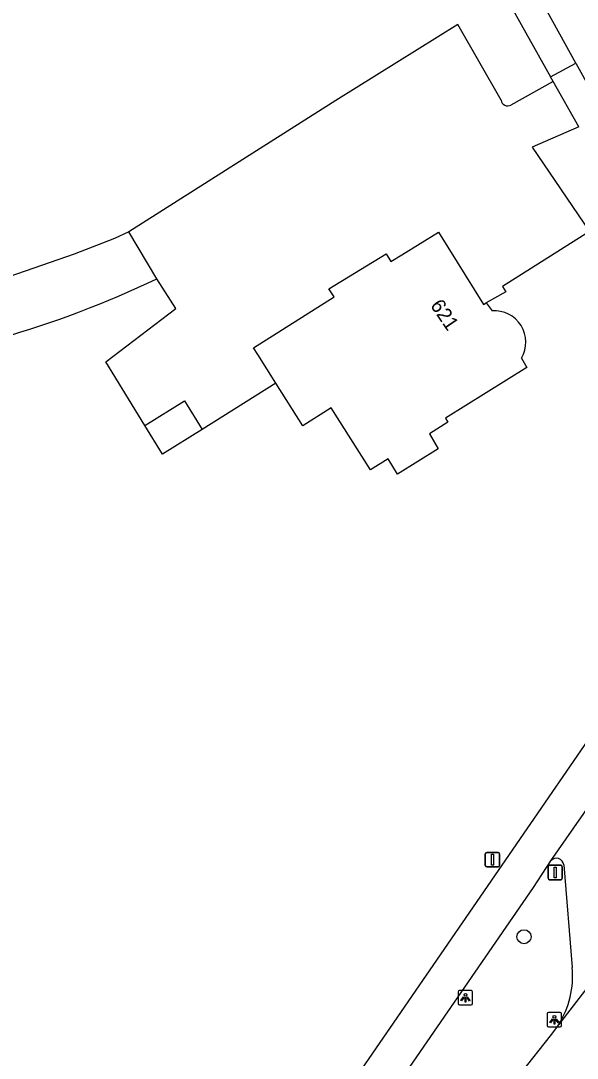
# Model space of a CAD drawing. Extents: x 158132 to 159658, y 385257 to 387209.
# Drawn here: x 159583.4 to 159622.2, y 385844.9 to 385917.2 of the extents above; entities that cross this region are included whole.
import ezdxf

# ---------------------------------------------------------------- set-up
doc = ezdxf.new("R2010")
doc.units = 0
for name, color, linetype in [('IMGEO_Boom', 7, 'Continuous'), ('IMGEO_Fietspad_gesloten', 7, 'Continuous'), ('IMGEO_Fietspad_open', 7, 'Continuous'), ('IMGEO_Groenvoorziening', 7, 'Continuous'), ('IMGEO_Lichtpunt', 7, 'Continuous'), ('IMGEO_Loofbos', 7, 'Continuous'), ('IMGEO_Pand', 7, 'Continuous'), ('IMGEO_Pand_nummerreeks', 7, 'Continuous'), ('IMGEO_Rijbaan_lokaal_gesloten', 7, 'Continuous'), ('IMGEO_Rijbaan_lokaal_open', 7, 'Continuous'), ('IMGEO_Verkeersbordpaal', 7, 'Continuous'), ('IMGEO_Voetpad_open', 7, 'Continuous')]:
    doc.layers.add(name, color=color, linetype=linetype)

msp = doc.modelspace()

# ---------------------------------------------------------------- linework, layer by layer
at = {"layer": 'IMGEO_Boom'}
msp.add_circle((159618.448, 385853.398), 0.489, dxfattribs=at)
at = {"layer": 'IMGEO_Fietspad_gesloten'}
for points in [[(159555.531, 385769.715), (159568.784, 385788.536), (159582.583, 385808.425), (159616.919, 385858.384), (159624.659, 385869.611)], [(159620.311, 385858.67), (159624.212, 385864.277)], [(159584.75, 385806.924), (159619.1, 385856.817), (159620.311, 385858.67)]]:
    msp.add_lwpolyline(points, dxfattribs=at)
at = {"layer": 'IMGEO_Fietspad_open'}
msp.add_lwpolyline([(159621.219, 385858.391), (159621.797, 385851.265)], dxfattribs=at)
for centre, radius, start, end in [((159620.706, 385858.34), 0.515, 5.72577, 140.11312), ((159615.56, 385850.633), 6.269, 327.46422, 5.7869)]:
    msp.add_arc(centre, radius, start, end, dxfattribs=at)
at = {"layer": 'IMGEO_Groenvoorziening'}
for points in [[(159616.852, 385911.629), (159613.839, 385916.903), (159605.352, 385911.616), (159590.954, 385902.461)], [(159620.472, 385912.931), (159617.535, 385911.29)]]:
    msp.add_lwpolyline(points, dxfattribs=at)
msp.add_arc((159617.307, 385911.688), 0.459, 187.37077, 299.83517, dxfattribs=at)
at = {"layer": 'IMGEO_Lichtpunt'}
for p, q in [((159613.875, 385849.549), (159613.875, 385848.742)), ((159613.875, 385849.549), (159613.875, 385848.742)), ((159614.777, 385849.644), (159613.969, 385849.644)), ((159614.777, 385849.644), (159613.969, 385849.644)), ((159614.871, 385848.742), (159614.871, 385849.549)), ((159614.871, 385848.742), (159614.871, 385849.549)), ((159613.969, 385848.648), (159614.777, 385848.648)), ((159613.969, 385848.648), (159614.777, 385848.648)), ((159620.064, 385848.022), (159620.064, 385847.215)), ((159620.064, 385848.022), (159620.064, 385847.215)), ((159620.966, 385848.117), (159620.158, 385848.117)), ((159620.966, 385848.117), (159620.158, 385848.117)), ((159621.06, 385847.215), (159621.06, 385848.022)), ((159621.06, 385847.215), (159621.06, 385848.022)), ((159620.158, 385847.121), (159620.966, 385847.121)), ((159620.158, 385847.121), (159620.966, 385847.121))]:
    msp.add_line(p, q, dxfattribs=at)
for points in [[(159614.249, 385849.213), (159614.288, 385849.185), (159614.1, 385848.923), (159614.062, 385848.95), (159614.249, 385849.213)], [(159614.351, 385849.165), (159614.398, 385849.165), (159614.398, 385848.843), (159614.351, 385848.843), (159614.351, 385849.165)], [(159614.461, 385849.185), (159614.499, 385849.212), (159614.686, 385848.95), (159614.647, 385848.922), (159614.461, 385849.185)], [(159620.438, 385847.686), (159620.477, 385847.658), (159620.289, 385847.396), (159620.251, 385847.423), (159620.438, 385847.686)], [(159620.54, 385847.638), (159620.587, 385847.638), (159620.587, 385847.316), (159620.54, 385847.316), (159620.54, 385847.638)], [(159620.65, 385847.658), (159620.688, 385847.685), (159620.875, 385847.423), (159620.836, 385847.395), (159620.65, 385847.658)]]:
    msp.add_lwpolyline(points, dxfattribs=at)
for centre in [(159614.374, 385849.347), (159620.563, 385847.82)]:
    msp.add_circle(centre, 0.0994, dxfattribs=at)
for centre, start, end in [((159613.969, 385849.549), 90, 180), ((159613.969, 385849.549), 90, 180), ((159614.777, 385849.549), 0, 90), ((159614.777, 385849.549), 0, 90), ((159613.969, 385848.742), 180, 270), ((159613.969, 385848.742), 180, 270), ((159614.777, 385848.742), 270, 0), ((159614.777, 385848.742), 270, 360), ((159620.158, 385848.022), 90, 180), ((159620.158, 385848.022), 90, 180), ((159620.966, 385848.022), 0, 90), ((159620.966, 385848.022), 0, 90), ((159620.158, 385847.215), 180, 270), ((159620.158, 385847.215), 180, 270), ((159620.966, 385847.215), 270, 0), ((159620.966, 385847.215), 270, 360)]:
    msp.add_arc(centre, 0.0946, start, end, dxfattribs=at)
at = {"layer": 'IMGEO_Loofbos'}
for points in [[(159622.254, 385909.762), (159619.025, 385908.359), (159622.996, 385902.496), (159616.941, 385898.665), (159617.182, 385898.284), (159615.822, 385897.526)], [(159592.069, 385888.986), (159589.363, 385893.417), (159594.223, 385897.133), (159592.911, 385899.202)], [(159601.194, 385891.921), (159596.068, 385888.712)]]:
    msp.add_lwpolyline(points, dxfattribs=at)
at = {"layer": 'IMGEO_Pand'}
for points in [[(159601.194, 385891.921), (159599.933, 385893.92), (159599.632, 385894.398), (159605.232, 385897.93), (159604.877, 385898.496), (159608.856, 385900.936), (159609.186, 385900.399), (159609.946, 385900.865), (159612.495, 385902.446), (159615.623, 385897.403), (159615.822, 385897.526)], [(159615.822, 385897.526), (159616.226, 385896.964)], [(159618.275, 385893.673), (159618.645, 385893.03), (159612.991, 385889.483), (159613.15, 385889.213), (159611.871, 385888.41), (159612.485, 385887.354), (159609.658, 385885.595), (159608.993, 385886.665), (159607.759, 385885.897), (159605.041, 385890.207), (159603.062, 385888.959), (159601.194, 385891.921)], [(159592.069, 385888.986), (159594.829, 385890.703), (159596.068, 385888.712)], [(159596.068, 385888.712), (159593.308, 385886.995), (159592.069, 385888.986)]]:
    msp.add_lwpolyline(points, dxfattribs=at)
msp.add_arc((159616.387, 385894.781), 2.189, 329.60395, 94.20943, dxfattribs=at)
at = {"layer": 'IMGEO_Rijbaan_lokaal_gesloten'}
for points in [[(159590.954, 385902.461), (159589.952, 385902.005), (159587.148, 385900.903), (159581.451, 385898.939)], [(159592.911, 385899.202), (159590.954, 385902.461)], [(159623.901, 385851.234), (159620.845, 385847.261)], [(159620.845, 385847.261), (159620.273, 385846.492), (159616.238, 385841.388), (159612.75, 385836.725), (159609.443, 385832.222), (159605.301, 385826.561), (159600.435, 385819.775), (159598.88, 385817.548)]]:
    msp.add_lwpolyline(points, dxfattribs=at)
msp.add_arc((159562.297, 385963.355), 71.083, 286.0683, 295.51031, dxfattribs=at)
at = {"layer": 'IMGEO_Rijbaan_lokaal_open'}
for points in [[(159622.049, 385914.2), (159614.277, 385928.306), (159607.486, 385940.665)], [(159622.049, 385914.2), (159624.06, 385910.558)]]:
    msp.add_lwpolyline(points, dxfattribs=at)
at = {"layer": 'IMGEO_Verkeersbordpaal'}
for p, q in [((159615.757, 385858.36), (159615.757, 385859.16)), ((159615.757, 385859.16), (159615.757, 385858.36)), ((159615.857, 385859.26), (159616.647, 385859.26)), ((159616.647, 385859.26), (159615.857, 385859.26)), ((159616.747, 385859.16), (159616.747, 385858.36)), ((159616.747, 385858.36), (159616.747, 385859.16)), ((159616.647, 385858.26), (159615.857, 385858.26)), ((159615.857, 385858.26), (159616.647, 385858.26)), ((159620.121, 385857.466), (159620.121, 385858.266)), ((159620.121, 385858.266), (159620.121, 385857.466)), ((159620.221, 385858.366), (159621.011, 385858.366)), ((159621.011, 385858.366), (159620.221, 385858.366)), ((159621.111, 385858.266), (159621.111, 385857.466)), ((159621.111, 385857.466), (159621.111, 385858.266)), ((159621.011, 385857.366), (159620.221, 385857.366)), ((159620.221, 385857.366), (159621.011, 385857.366))]:
    msp.add_line(p, q, dxfattribs=at)
for points in [[(159616.177, 385859.135), (159616.327, 385859.135), (159616.327, 385858.385), (159616.177, 385858.385), (159616.177, 385859.135)], [(159620.541, 385858.241), (159620.691, 385858.241), (159620.691, 385857.491), (159620.541, 385857.491), (159620.541, 385858.241)]]:
    msp.add_lwpolyline(points, dxfattribs=at)
for centre, start, end in [((159615.857, 385859.16), 90, 180), ((159615.857, 385859.16), 90, 180), ((159616.647, 385859.16), 0, 90), ((159616.647, 385859.16), 360, 90), ((159615.857, 385858.36), 180, 270), ((159615.857, 385858.36), 180, 270), ((159616.647, 385858.36), 270, 0), ((159616.647, 385858.36), 270, 0), ((159620.221, 385858.266), 90, 180), ((159620.221, 385858.266), 90, 180), ((159621.011, 385858.266), 0, 90), ((159621.011, 385858.266), 360, 90), ((159620.221, 385857.466), 180, 270), ((159620.221, 385857.466), 180, 270), ((159621.011, 385857.466), 270, 0), ((159621.011, 385857.466), 270, 0)]:
    msp.add_arc(centre, 0.1, start, end, dxfattribs=at)
at = {"layer": 'IMGEO_Voetpad_open'}
for points in [[(159605.6, 385939.741), (159612.976, 385926.325), (159620.297, 385913.244)], [(159620.297, 385913.244), (159622.049, 385914.2)], [(159620.472, 385912.931), (159620.297, 385913.244)], [(159622.254, 385909.762), (159620.472, 385912.931)]]:
    msp.add_lwpolyline(points, dxfattribs=at)

# ---------------------------------------------------------------- texts
at = {"layer": 'IMGEO_Pand_nummerreeks'}
msp.add_text('621', height=1, rotation=304.23975, dxfattribs=at).set_placement((159611.893, 385897.34))

doc.saveas('drawing.dxf')
